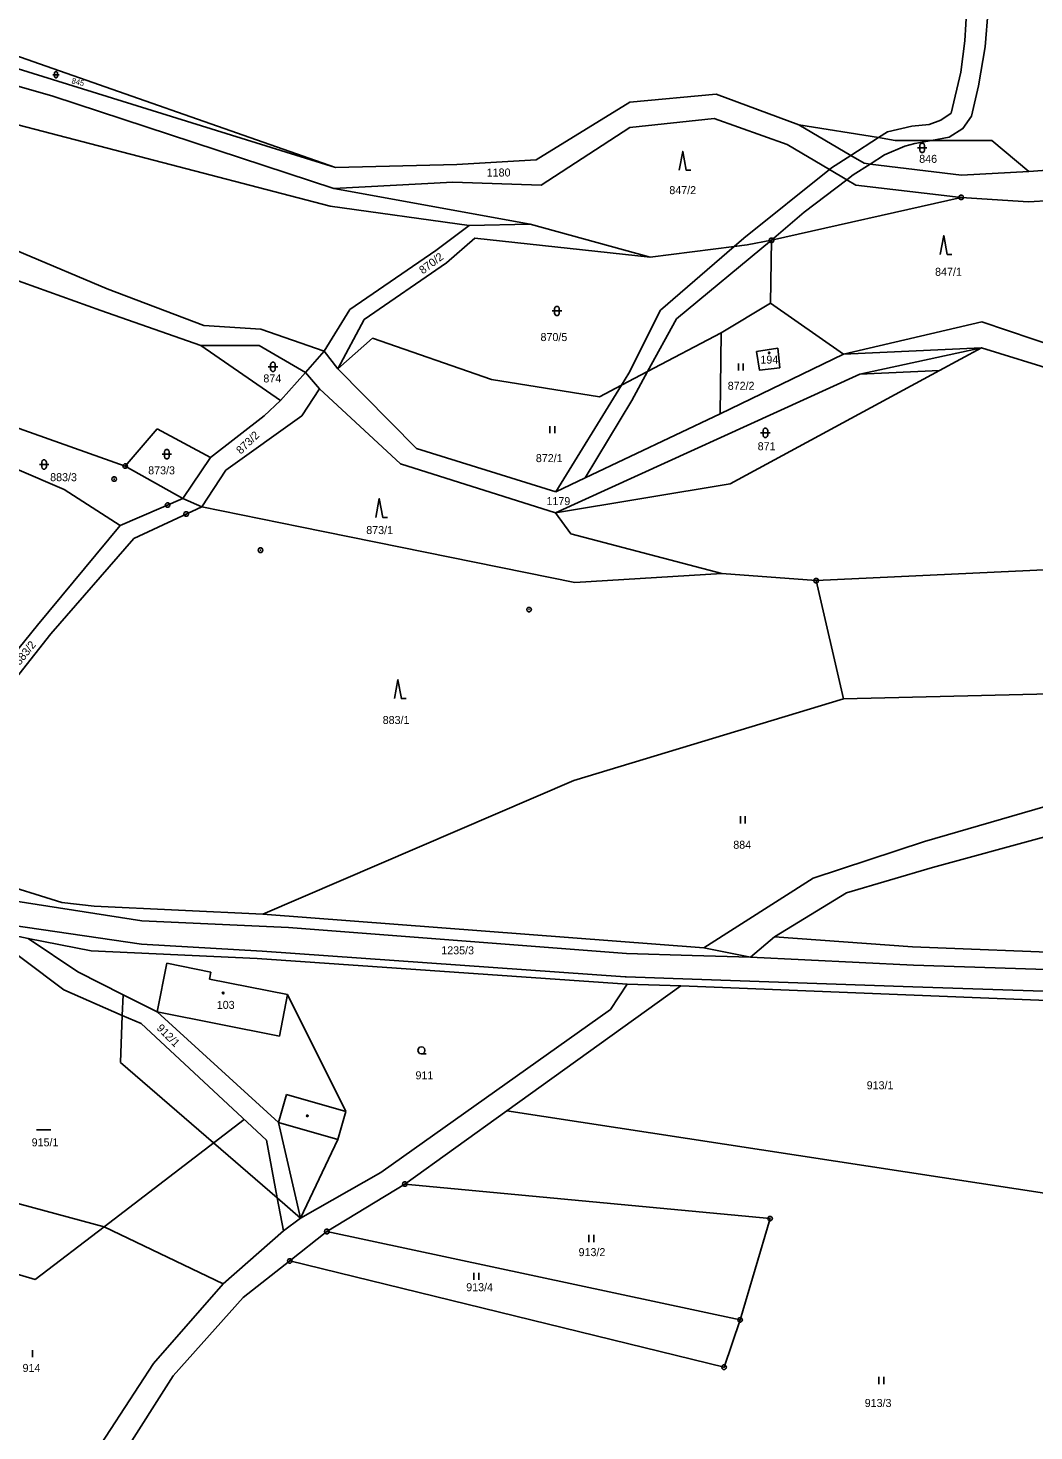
# Model space of a CAD drawing. Extents: x -694465 to -690527, y -983694 to -978978.
# Drawn here: x -691444.6 to -691230.8, y -981160.2 to -980862.3 of the extents above; entities that cross this region are included whole.
import ezdxf

# ---------------------------------------------------------------- set-up
doc = ezdxf.new("R2010")
doc.units = 0
for name, color, linetype in [('Vrstva 1', 7, 'Continuous'), ('Vrstva 18', 7, 'Continuous'), ('Vrstva 19', 7, 'Continuous'), ('Vrstva 24', 7, 'Continuous'), ('Vrstva 25', 7, 'Continuous'), ('Vrstva 60', 7, 'Continuous')]:
    doc.layers.add(name, color=color, linetype=linetype)

msp = doc.modelspace()

# ---------------------------------------------------------------- linework, layer by layer
at = {"layer": 'Vrstva 1'}
for points in [[(-691245.118, -980857.952), (-691245.533, -980865.014)], [(-691241.173, -980866.26), (-691240.551, -980858.367)], [(-691439.32, -980876.79), (-691478.69, -980865.52)], [(-691469.94, -980863.72), (-691379.21, -980891.89)], [(-691245.533, -980865.014), (-691246.363, -980871.66)], [(-691242.627, -980874.568), (-691241.173, -980866.26)], [(-691379.21, -980891.89), (-691450.38, -980866.96)], [(-691246.363, -980871.66), (-691248.439, -980880.384)], [(-691244.08, -980881.007), (-691242.627, -980874.568)], [(-691465.27, -980878.02), (-691380.37, -980900.11)], [(-691379.6, -980896.36), (-691439.32, -980876.79)], [(-691316.67, -980878.06), (-691336.62, -980890.26)], [(-691298.32, -980876.33), (-691316.67, -980878.06)], [(-691280.81, -980882.81), (-691298.32, -980876.33)], [(-691244.08, -980881.007), (-691245.919, -980883.628), (-691248.819, -980885.46), (-691252.595, -980886.169)], [(-691250.652, -980881.871), (-691248.439, -980880.384)], [(-691335.57, -980895.63), (-691316.67, -980883.42)], [(-691316.67, -980883.42), (-691298.8, -980881.52)], [(-691298.8, -980881.52), (-691283.27, -980887.02)], [(-691263.894, -980885.565), (-691280.81, -980882.81)], [(-691280.81, -980882.81), (-691269.769, -980889.333)], [(-691263.894, -980885.565), (-691261.945, -980884.315)], [(-691261.945, -980884.315), (-691256.756, -980883.093)], [(-691256.756, -980883.093), (-691253.094, -980882.788)], [(-691253.094, -980882.788), (-691250.652, -980881.871)], [(-691283.27, -980887.02), (-691274.301, -980892.313)], [(-691269.769, -980889.333), (-691263.894, -980885.565)], [(-691260.3, -980886.15), (-691263.894, -980885.565)], [(-691252.595, -980886.169), (-691260.3, -980886.15)], [(-691252.595, -980886.169), (-691256.145, -980886.835), (-691258.282, -980887.369)], [(-691239.81, -980886.2), (-691252.595, -980886.169)], [(-691231.91, -980892.79), (-691239.81, -980886.2)], [(-691336.62, -980890.26), (-691353.44, -980891.3)], [(-691273.849, -980891.95), (-691269.769, -980889.333)], [(-691269.769, -980889.333), (-691266.93, -980891.01)], [(-691265.645, -980891.168), (-691262.556, -980889.201), (-691258.282, -980887.369)], [(-691353.44, -980891.3), (-691379.21, -980891.89)], [(-691292.469, -980906.914), (-691274.301, -980892.313)], [(-691274.301, -980892.313), (-691273.849, -980891.95)], [(-691274.301, -980892.313), (-691270.602, -980894.496)], [(-691270.602, -980894.496), (-691269.271, -980893.477), (-691265.645, -980891.168)], [(-691266.93, -980891.01), (-691265.645, -980891.168)], [(-691265.645, -980891.168), (-691246.24, -980893.55)], [(-691246.24, -980893.55), (-691231.91, -980892.79)], [(-691202.83, -980890.65), (-691231.91, -980892.79)], [(-691379.6, -980896.36), (-691354.29, -980895.04)], [(-691354.29, -980895.04), (-691335.57, -980895.63)], [(-691286.61, -980907.37), (-691279.649, -980901.417), (-691270.602, -980894.496)], [(-691270.602, -980894.496), (-691268.68, -980895.63)], [(-691268.68, -980895.63), (-691246.31, -980898.26)], [(-691337.85, -980903.92), (-691379.6, -980896.36)], [(-691286.61, -980907.37), (-691246.31, -980898.26)], [(-691246.31, -980898.26), (-691232, -980899.19)], [(-691232, -980899.19), (-691213.02, -980898.1)], [(-691380.37, -980900.11), (-691350.82, -980904.21)], [(-691427.76, -980917.67), (-691463.39, -980902.69)], [(-691350.82, -980904.21), (-691357.94, -980909.55)], [(-691337.85, -980903.92), (-691350.82, -980904.21)], [(-691312.35, -980910.92), (-691337.85, -980903.92)], [(-691355.66, -980912.14), (-691349.66, -980906.95)], [(-691349.66, -980906.95), (-691312.35, -980910.92)], [(-691306.815, -980924.017), (-691286.61, -980907.37)], [(-691294.513, -980908.677), (-691292.469, -980906.914)], [(-691286.61, -980907.37), (-691291.75, -980908.33)], [(-691286.81, -980920.72), (-691286.61, -980907.37)], [(-691465.09, -980909.38), (-691429.11, -980922.29)], [(-691357.94, -980909.55), (-691376.21, -980922.09)], [(-691294.513, -980908.677), (-691312.35, -980910.92)], [(-691310.172, -980922.184), (-691294.513, -980908.677)], [(-691291.75, -980908.33), (-691294.513, -980908.677)], [(-691373.12, -980924.21), (-691355.66, -980912.14)], [(-691407.23, -980925.48), (-691427.76, -980917.67)], [(-691429.11, -980922.29), (-691407.85, -980929.71)], [(-691376.21, -980922.09), (-691381.62, -980930.89)], [(-691316.887, -980935.622), (-691310.172, -980922.184)], [(-691297.3, -980927.05), (-691286.81, -980920.72)], [(-691286.81, -980920.72), (-691271.28, -980931.58)], [(-691395.07, -980926.22), (-691407.23, -980925.48)], [(-691378.72, -980934.69), (-691373.12, -980924.21)], [(-691312.921, -980935.251), (-691306.815, -980924.017)], [(-691241.9, -980924.72), (-691271.28, -980931.58)], [(-691225.57, -980930.23), (-691241.9, -980924.72)], [(-691381.62, -980930.89), (-691395.07, -980926.22)], [(-691378.72, -980934.69), (-691371.34, -980928.15)], [(-691371.34, -980928.15), (-691346.1, -980936.91)], [(-691312.921, -980935.251), (-691297.3, -980927.05)], [(-691297.3, -980927.05), (-691297.47, -980944.25)], [(-691407.85, -980929.71), (-691390.9, -980941.39)], [(-691395.45, -980929.73), (-691407.85, -980929.71)], [(-691385.61, -980935.47), (-691395.45, -980929.73)], [(-691385.61, -980935.47), (-691381.62, -980930.89)], [(-691381.62, -980930.89), (-691378.72, -980934.69)], [(-691271.28, -980931.58), (-691297.47, -980944.25)], [(-691285.27, -980930.26), (-691284.85, -980934.43), (-691289.18, -980934.93), (-691289.76, -980931), (-691285.27, -980930.26)], [(-691271.28, -980931.58), (-691241.98, -980930.24)], [(-691241.98, -980930.24), (-691267.82, -980935.79)], [(-691250.887, -980935.05), (-691241.98, -980930.24)], [(-691241.98, -980930.24), (-691225.48, -980935.27)], [(-691362, -980951.56), (-691378.72, -980934.69)], [(-691385.61, -980935.47), (-691390.9, -980941.39)], [(-691382.62, -980938.95), (-691385.61, -980935.47)], [(-691346.1, -980936.91), (-691323.11, -980940.6)], [(-691267.82, -980935.79), (-691332.51, -980965.26)], [(-691318.453, -980938.155), (-691312.921, -980935.251)], [(-691318.453, -980938.155), (-691316.887, -980935.622)], [(-691316.277, -980941.425), (-691312.921, -980935.251)], [(-691295.37, -980959.07), (-691250.887, -980935.05)], [(-691267.82, -980935.79), (-691250.887, -980935.05)], [(-691423.91, -980955.32), (-691471.27, -980938.57)], [(-691386.38, -980944.66), (-691382.62, -980938.95)], [(-691382.62, -980938.95), (-691365.41, -980954.88)], [(-691332.44, -980960.78), (-691318.453, -980938.155)], [(-691323.11, -980940.6), (-691318.453, -980938.155)], [(-691390.9, -980941.39), (-691394.38, -980944.62)], [(-691326.16, -980957.811), (-691316.277, -980941.425)], [(-691394.38, -980944.62), (-691405.8, -980953.5)], [(-691402.56, -980956.19), (-691386.38, -980944.66)], [(-691297.47, -980944.25), (-691326.16, -980957.811)], [(-691417.15, -980947.42), (-691423.91, -980955.32)], [(-691405.8, -980953.5), (-691417.15, -980947.42)], [(-691456.59, -980951.9), (-691436.86, -980960.33)], [(-691332.44, -980960.78), (-691362, -980951.56)], [(-691411.69, -980962.21), (-691423.91, -980955.32)], [(-691405.8, -980953.5), (-691411.69, -980962.21)], [(-691365.41, -980954.88), (-691332.51, -980965.26)], [(-691407.63, -980963.95), (-691402.56, -980956.19)], [(-691326.16, -980957.811), (-691332.44, -980960.78)], [(-691436.86, -980960.33), (-691424.97, -980967.94)], [(-691332.51, -980965.26), (-691295.37, -980959.07)], [(-691411.69, -980962.21), (-691424.97, -980967.94)], [(-691422.05, -980970.7), (-691407.63, -980963.95)], [(-691411.69, -980962.21), (-691407.63, -980963.95)], [(-691386.73, -980968.25), (-691407.63, -980963.95)], [(-691329.21, -980969.71), (-691332.51, -980965.26)], [(-691424.97, -980967.94), (-691442.57, -980989.13)], [(-691439.71, -980990.93), (-691422.05, -980970.7)], [(-691328.4, -980980.04), (-691386.73, -980968.25)], [(-691297.17, -980978.16), (-691329.21, -980969.71)], [(-691297.17, -980978.16), (-691328.4, -980980.04)], [(-691277.11, -980979.65), (-691297.17, -980978.16)], [(-691227.19, -980977.3), (-691277.11, -980979.65)], [(-691271.31, -981004.77), (-691277.11, -980979.65)], [(-691464.35, -981022.18), (-691439.71, -980990.93)], [(-691442.57, -980989.13), (-691457.02, -981006.88)], [(-691271.31, -981004.77), (-691198, -981003)], [(-691328.62, -981022.11), (-691271.31, -981004.77)], [(-691394.68, -981050.49), (-691328.62, -981022.11)], [(-691228.43, -981027.62), (-691254.07, -981035.09)], [(-691254.07, -981035.09), (-691277.71, -981042.83)], [(-691252.39, -981040.55), (-691228.53, -981034.09)], [(-691270.63, -981045.97), (-691252.39, -981040.55)], [(-691437.4, -981048), (-691452, -981043.46)], [(-691277.71, -981042.83), (-691301, -981057.64)], [(-691452.69, -981046.89), (-691420.35, -981051.89)], [(-691430.52, -981048.8), (-691437.4, -981048)], [(-691285.94, -981055.34), (-691270.63, -981045.97)], [(-691394.68, -981050.49), (-691430.52, -981048.8)], [(-691301, -981057.64), (-691394.68, -981050.49)], [(-691454.161, -981053.642), (-691436.93, -981066.53)], [(-691454.153, -981053.607), (-691444.51, -981055.68)], [(-691420.47, -981056.85), (-691453.97, -981051.99)], [(-691420.35, -981051.89), (-691389.19, -981053.34)], [(-691389.19, -981053.34), (-691317.37, -981058.85)], [(-691433.98, -981062.73), (-691444.51, -981055.68)], [(-691444.51, -981055.68), (-691431.17, -981058.27)], [(-691394.83, -981058.32), (-691420.47, -981056.85)], [(-691285.94, -981055.34), (-691291.07, -981059.63)], [(-691256.65, -981057.44), (-691285.94, -981055.34)], [(-691431.17, -981058.27), (-691395.85, -981059.88)], [(-691395.85, -981059.88), (-691317.23, -981065.33)], [(-691317.691, -981063.785), (-691394.83, -981058.32)], [(-691317.37, -981058.85), (-691303.429, -981059.263)], [(-691303.429, -981059.263), (-691291.07, -981059.63)], [(-691291.07, -981059.63), (-691301, -981057.64)], [(-691291.07, -981059.63), (-691256.4, -981061.29)], [(-691184.8, -981060.23), (-691256.65, -981057.44)], [(-691424.372, -981067.596), (-691433.98, -981062.73)], [(-691415.08, -981060.93), (-691417.12, -981071.27)], [(-691405.73, -981062.78), (-691415.08, -981060.93)], [(-691406.02, -981064.29), (-691405.73, -981062.78)], [(-691256.4, -981061.29), (-691167.59, -981064.25)], [(-691389.41, -981067.56), (-691406.02, -981064.29)], [(-691342.85, -981092.26), (-691305.87, -981065.69)], [(-691317.23, -981065.33), (-691320.8, -981070.71)], [(-691317.48, -981063.8), (-691317.691, -981063.785)], [(-691303.445, -981064.289), (-691317.48, -981063.8)], [(-691317.23, -981065.33), (-691305.87, -981065.69)], [(-691305.87, -981065.69), (-691187.28, -981070.45)], [(-691256.58, -981065.92), (-691303.445, -981064.289)], [(-691167.21, -981068.91), (-691256.58, -981065.92)], [(-691436.93, -981066.53), (-691424.538, -981071.98)], [(-691424.538, -981071.98), (-691424.372, -981067.596)], [(-691417.12, -981071.27), (-691424.372, -981067.596)], [(-691389.41, -981067.56), (-691391.15, -981076.39)], [(-691377.04, -981092.39), (-691389.41, -981067.56)], [(-691391.6, -981110.763), (-691424.915, -981081.968), (-691424.538, -981071.98)], [(-691424.538, -981071.98), (-691420.56, -981073.73)], [(-691391.36, -981094.72), (-691417.12, -981071.27)], [(-691391.15, -981076.39), (-691417.12, -981071.27)], [(-691320.8, -981070.71), (-691369.61, -981105.39)], [(-691420.56, -981073.73), (-691393.92, -981098.52)], [(-691389.65, -981088.77), (-691391.36, -981094.72)], [(-691377.04, -981092.39), (-691389.65, -981088.77)], [(-691378.75, -981098.34), (-691377.04, -981092.39)], [(-691364.51, -981107.82), (-691342.85, -981092.26)], [(-691196.21, -981114.67), (-691342.85, -981092.26)], [(-691386.64, -981115.05), (-691391.36, -981094.72)], [(-691391.36, -981094.72), (-691378.75, -981098.34)], [(-691393.92, -981098.52), (-691391.6, -981110.763)], [(-691386.64, -981115.05), (-691378.75, -981098.34)], [(-691369.61, -981105.39), (-691386.64, -981115.05)], [(-691391.6, -981110.763), (-691390.27, -981117.78)], [(-691386.64, -981115.05), (-691391.6, -981110.763)], [(-691381.07, -981117.9), (-691364.51, -981107.82)], [(-691364.51, -981107.82), (-691286.91, -981115.15)], [(-691390.27, -981117.78), (-691386.64, -981115.05)], [(-691286.91, -981115.15), (-691293.28, -981136.67)], [(-691443.02, -981128.06), (-691428.41, -981116.87)], [(-691428.41, -981116.87), (-691403.11, -981128.97)], [(-691390.27, -981117.78), (-691403.11, -981128.97)], [(-691388.96, -981124.14), (-691381.07, -981117.9)], [(-691381.07, -981117.9), (-691293.28, -981136.67)], [(-691464.3, -981121.8), (-691443.02, -981128.06)], [(-691398.83, -981131.94), (-691388.96, -981124.14)], [(-691296.68, -981146.72), (-691388.96, -981124.14)], [(-691403.11, -981128.97), (-691417.94, -981145.91)], [(-691413.72, -981148.56), (-691398.83, -981131.94)], [(-691293.28, -981136.67), (-691296.68, -981146.72)], [(-691417.94, -981145.91), (-691430.12, -981164.65)], [(-691424.5, -981165.47), (-691413.72, -981148.56)]]:
    msp.add_lwpolyline(points, dxfattribs=at)
at = {"layer": 'Vrstva 24'}
for points in [[(-691246.156, -980897.784), (-691245.906, -980897.966), (-691245.81, -980898.26), (-691245.906, -980898.554), (-691246.156, -980898.736), (-691246.464, -980898.736), (-691246.714, -980898.554), (-691246.81, -980898.26), (-691246.714, -980897.966), (-691246.464, -980897.784)], [(-691286.456, -980906.894), (-691286.206, -980907.076), (-691286.11, -980907.37), (-691286.206, -980907.664), (-691286.456, -980907.846), (-691286.764, -980907.846), (-691287.014, -980907.664), (-691287.11, -980907.37), (-691287.014, -980907.076), (-691286.764, -980906.894)], [(-691423.756, -980954.844), (-691423.506, -980955.026), (-691423.41, -980955.32), (-691423.506, -980955.614), (-691423.756, -980955.796), (-691424.064, -980955.796), (-691424.314, -980955.614), (-691424.41, -980955.32), (-691424.314, -980955.026), (-691424.064, -980954.844)], [(-691426.116, -980957.604), (-691425.866, -980957.786), (-691425.77, -980958.08), (-691425.866, -980958.374), (-691426.116, -980958.556), (-691426.424, -980958.556), (-691426.674, -980958.374), (-691426.77, -980958.08), (-691426.674, -980957.786), (-691426.424, -980957.604)], [(-691414.756, -980963.124), (-691414.506, -980963.306), (-691414.41, -980963.6), (-691414.506, -980963.894), (-691414.756, -980964.076), (-691415.064, -980964.076), (-691415.314, -980963.894), (-691415.41, -980963.6), (-691415.314, -980963.306), (-691415.064, -980963.124)], [(-691410.816, -980965.034), (-691410.566, -980965.216), (-691410.47, -980965.51), (-691410.566, -980965.804), (-691410.816, -980965.986), (-691411.124, -980965.986), (-691411.374, -980965.804), (-691411.47, -980965.51), (-691411.374, -980965.216), (-691411.124, -980965.034)], [(-691395.016, -980972.714), (-691394.766, -980972.896), (-691394.67, -980973.19), (-691394.766, -980973.484), (-691395.016, -980973.666), (-691395.324, -980973.666), (-691395.574, -980973.484), (-691395.67, -980973.19), (-691395.574, -980972.896), (-691395.324, -980972.714)], [(-691276.956, -980979.174), (-691276.706, -980979.356), (-691276.61, -980979.65), (-691276.706, -980979.944), (-691276.956, -980980.126), (-691277.264, -980980.126), (-691277.514, -980979.944), (-691277.61, -980979.65), (-691277.514, -980979.356), (-691277.264, -980979.174)], [(-691337.956, -980985.324), (-691337.706, -980985.506), (-691337.61, -980985.8), (-691337.706, -980986.094), (-691337.956, -980986.276), (-691338.264, -980986.276), (-691338.514, -980986.094), (-691338.61, -980985.8), (-691338.514, -980985.506), (-691338.264, -980985.324)], [(-691364.356, -981107.344), (-691364.106, -981107.526), (-691364.01, -981107.82), (-691364.106, -981108.114), (-691364.356, -981108.296), (-691364.664, -981108.296), (-691364.914, -981108.114), (-691365.01, -981107.82), (-691364.914, -981107.526), (-691364.664, -981107.344)], [(-691286.756, -981114.674), (-691286.506, -981114.856), (-691286.41, -981115.15), (-691286.506, -981115.444), (-691286.756, -981115.626), (-691287.064, -981115.626), (-691287.314, -981115.444), (-691287.41, -981115.15), (-691287.314, -981114.856), (-691287.064, -981114.674)], [(-691380.916, -981117.424), (-691380.666, -981117.606), (-691380.57, -981117.9), (-691380.666, -981118.194), (-691380.916, -981118.376), (-691381.224, -981118.376), (-691381.474, -981118.194), (-691381.57, -981117.9), (-691381.474, -981117.606), (-691381.224, -981117.424)], [(-691388.806, -981123.664), (-691388.556, -981123.846), (-691388.46, -981124.14), (-691388.556, -981124.434), (-691388.806, -981124.616), (-691389.114, -981124.616), (-691389.364, -981124.434), (-691389.46, -981124.14), (-691389.364, -981123.846), (-691389.114, -981123.664)], [(-691293.126, -981136.194), (-691292.876, -981136.376), (-691292.78, -981136.67), (-691292.876, -981136.964), (-691293.126, -981137.146), (-691293.434, -981137.146), (-691293.684, -981136.964), (-691293.78, -981136.67), (-691293.684, -981136.376), (-691293.434, -981136.194)], [(-691296.526, -981146.244), (-691296.276, -981146.426), (-691296.18, -981146.72), (-691296.276, -981147.014), (-691296.526, -981147.196), (-691296.834, -981147.196), (-691297.084, -981147.014), (-691297.18, -981146.72), (-691297.084, -981146.426), (-691296.834, -981146.244)]]:
    msp.add_lwpolyline(points, close=True, dxfattribs=at)
for points in [[(-691246.429, -980898.26), (-691246.19, -980898.26)], [(-691286.729, -980907.37), (-691286.49, -980907.37)], [(-691424.029, -980955.32), (-691423.79, -980955.32)], [(-691426.389, -980958.08), (-691426.15, -980958.08)], [(-691415.029, -980963.6), (-691414.79, -980963.6)], [(-691411.089, -980965.51), (-691410.85, -980965.51)], [(-691395.289, -980973.19), (-691395.05, -980973.19)], [(-691277.229, -980979.65), (-691276.99, -980979.65)], [(-691338.229, -980985.8), (-691337.99, -980985.8)], [(-691364.629, -981107.82), (-691364.39, -981107.82)], [(-691287.029, -981115.15), (-691286.79, -981115.15)], [(-691381.189, -981117.9), (-691380.95, -981117.9)], [(-691389.079, -981124.14), (-691388.84, -981124.14)], [(-691293.399, -981136.67), (-691293.16, -981136.67)], [(-691296.799, -981146.72), (-691296.56, -981146.72)]]:
    msp.add_lwpolyline(points, dxfattribs=at)
at = {"layer": 'Vrstva 25'}
for points in [[(-691439.29, -980872.2), (-691437.95, -980872.2)], [(-691306.21, -980892.48), (-691305.46, -980888.48), (-691304.71, -980892.48), (-691303.71, -980892.48)], [(-691255.57, -980887.74), (-691253.57, -980887.74)], [(-691250.75, -980910.36), (-691250, -980906.36), (-691249.25, -980910.36), (-691248.25, -980910.36)], [(-691333.18, -980922.37), (-691331.18, -980922.37)], [(-691393.52, -980934.25), (-691391.52, -980934.25)], [(-691293.64, -980933.52), (-691293.64, -980935.02)], [(-691292.64, -980935.02), (-691292.64, -980933.52)], [(-691333.66, -980946.86), (-691333.66, -980948.36)], [(-691332.66, -980948.36), (-691332.66, -980946.86)], [(-691288.9, -980948.25), (-691286.9, -980948.25)], [(-691416.08, -980952.81), (-691414.08, -980952.81)], [(-691442.16, -980954.97), (-691440.16, -980954.97)], [(-691370.69, -980966.22), (-691369.94, -980962.22), (-691369.19, -980966.22), (-691368.19, -980966.22)], [(-691366.73, -981004.7), (-691365.98, -981000.7), (-691365.23, -981004.7), (-691364.23, -981004.7)], [(-691293.21, -981029.7), (-691293.21, -981031.2)], [(-691292.21, -981031.2), (-691292.21, -981029.7)], [(-691360.98, -981080.17), (-691361.355, -981080.069), (-691361.629, -981079.795), (-691361.73, -981079.42), (-691361.629, -981079.045), (-691361.355, -981078.771), (-691360.98, -981078.67), (-691360.605, -981078.771), (-691360.331, -981079.045), (-691360.23, -981079.42), (-691360.331, -981079.795), (-691360.605, -981080.069), (-691360.98, -981080.17), (-691359.98, -981080.171)], [(-691442.73, -981096.33), (-691439.73, -981096.33)], [(-691325.38, -981118.63), (-691325.38, -981120.13)], [(-691324.38, -981120.13), (-691324.38, -981118.63)], [(-691349.81, -981126.66), (-691349.81, -981128.16)], [(-691348.81, -981128.16), (-691348.81, -981126.66)], [(-691443.62, -981144.57), (-691443.62, -981143.07)], [(-691263.76, -981148.78), (-691263.76, -981150.28)], [(-691262.76, -981150.28), (-691262.76, -981148.78)]]:
    msp.add_lwpolyline(points, dxfattribs=at)
for points in [[(-691438.955, -980871.865), (-691438.891, -980871.668), (-691438.724, -980871.546), (-691438.516, -980871.546), (-691438.349, -980871.668), (-691438.285, -980871.865), (-691438.285, -980872.535), (-691438.349, -980872.732), (-691438.516, -980872.854), (-691438.724, -980872.854), (-691438.891, -980872.732), (-691438.955, -980872.535)], [(-691255.07, -980887.24), (-691254.975, -980886.946), (-691254.725, -980886.764), (-691254.415, -980886.764), (-691254.165, -980886.946), (-691254.07, -980887.24), (-691254.07, -980888.24), (-691254.165, -980888.534), (-691254.415, -980888.716), (-691254.725, -980888.716), (-691254.975, -980888.534), (-691255.07, -980888.24)], [(-691332.68, -980921.87), (-691332.585, -980921.576), (-691332.335, -980921.394), (-691332.025, -980921.394), (-691331.775, -980921.576), (-691331.68, -980921.87), (-691331.68, -980922.87), (-691331.775, -980923.164), (-691332.025, -980923.346), (-691332.335, -980923.346), (-691332.585, -980923.164), (-691332.68, -980922.87)], [(-691287.003, -980931.138), (-691286.915, -980931.29), (-691287.003, -980931.442), (-691287.177, -980931.442), (-691287.265, -980931.29), (-691287.177, -980931.138)], [(-691393.02, -980933.75), (-691392.925, -980933.456), (-691392.675, -980933.274), (-691392.365, -980933.274), (-691392.115, -980933.456), (-691392.02, -980933.75), (-691392.02, -980934.75), (-691392.115, -980935.044), (-691392.365, -980935.226), (-691392.675, -980935.226), (-691392.925, -980935.044), (-691393.02, -980934.75)], [(-691288.4, -980947.75), (-691288.305, -980947.456), (-691288.055, -980947.274), (-691287.745, -980947.274), (-691287.495, -980947.456), (-691287.4, -980947.75), (-691287.4, -980948.75), (-691287.495, -980949.044), (-691287.745, -980949.226), (-691288.055, -980949.226), (-691288.305, -980949.044), (-691288.4, -980948.75)], [(-691415.58, -980952.31), (-691415.485, -980952.016), (-691415.235, -980951.834), (-691414.925, -980951.834), (-691414.675, -980952.016), (-691414.58, -980952.31), (-691414.58, -980953.31), (-691414.675, -980953.604), (-691414.925, -980953.786), (-691415.235, -980953.786), (-691415.485, -980953.604), (-691415.58, -980953.31)], [(-691441.66, -980954.47), (-691441.565, -980954.176), (-691441.315, -980953.994), (-691441.005, -980953.994), (-691440.755, -980954.176), (-691440.66, -980954.47), (-691440.66, -980955.47), (-691440.755, -980955.764), (-691441.005, -980955.946), (-691441.315, -980955.946), (-691441.565, -980955.764), (-691441.66, -980955.47)], [(-691403.023, -981067.088), (-691402.935, -981067.24), (-691403.023, -981067.392), (-691403.197, -981067.392), (-691403.285, -981067.24), (-691403.197, -981067.088)], [(-691385.123, -981093.168), (-691385.035, -981093.32), (-691385.123, -981093.472), (-691385.297, -981093.472), (-691385.385, -981093.32), (-691385.297, -981093.168)]]:
    msp.add_lwpolyline(points, close=True, dxfattribs=at)
at = {"layer": 'Vrstva 60'}
for p, q in [((-691428.41, -981116.87), (-691398.675, -981094.095)), ((-691466.12, -981106.76), (-691428.41, -981116.87))]:
    msp.add_line(p, q, dxfattribs=at)

# ---------------------------------------------------------------- texts
at = {"layer": 'Vrstva 18'}
for s, height, rotation, p in [('845', 1.2, 346.52488, (-691435.397, -980874.019)), ('870/2', 1.7, 36.89848, (-691360.675, -980914.633)), ('873/2', 1.7, 44.11775, (-691399.35, -980952.912)), ('883/2', 1.7, 51.27972, (-691446.321, -980997.756)), ('912/1', 1.7, 315.01219, (-691417.358, -981074.833))]:
    msp.add_text(s, height=height, rotation=rotation, dxfattribs=at).set_placement(p)
for s, p in [('846', (-691255.211, -980890.92)), ('1180', (-691347.107, -980893.82)), ('847/2', (-691308.303, -980897.57)), ('847/1', (-691251.843, -980914.91)), ('870/5', (-691335.673, -980928.77)), ('874', (-691394.561, -980937.56)), ('872/2', (-691295.897, -980939.12)), ('872/1', (-691336.665, -980954.48)), ('871', (-691289.533, -980951.96)), ('873/3', (-691419.034, -980957.07)), ('883/3', (-691439.861, -980958.53)), ('1179', (-691334.407, -980963.61)), ('873/1', (-691372.699, -980969.76)), ('883/1', (-691369.206, -981010.1)), ('884', (-691294.718, -981036.6)), ('1235/3', (-691356.757, -981059.02)), ('911', (-691362.238, -981085.57)), ('913/1', (-691266.374, -981087.68)), ('915/1', (-691443.794, -981099.8)), ('913/2', (-691327.586, -981123.12)), ('913/4', (-691351.463, -981130.57)), ('914', (-691445.726, -981147.72)), ('913/3', (-691266.789, -981155.16))]:
    msp.add_text(s, height=1.7, dxfattribs=at).set_placement(p)
at = {"layer": 'Vrstva 19'}
for s, p in [('194', (-691288.956, -980933.56)), ('103', (-691404.46, -981070.61))]:
    msp.add_text(s, height=1.7, dxfattribs=at).set_placement(p)

doc.saveas('drawing.dxf')
